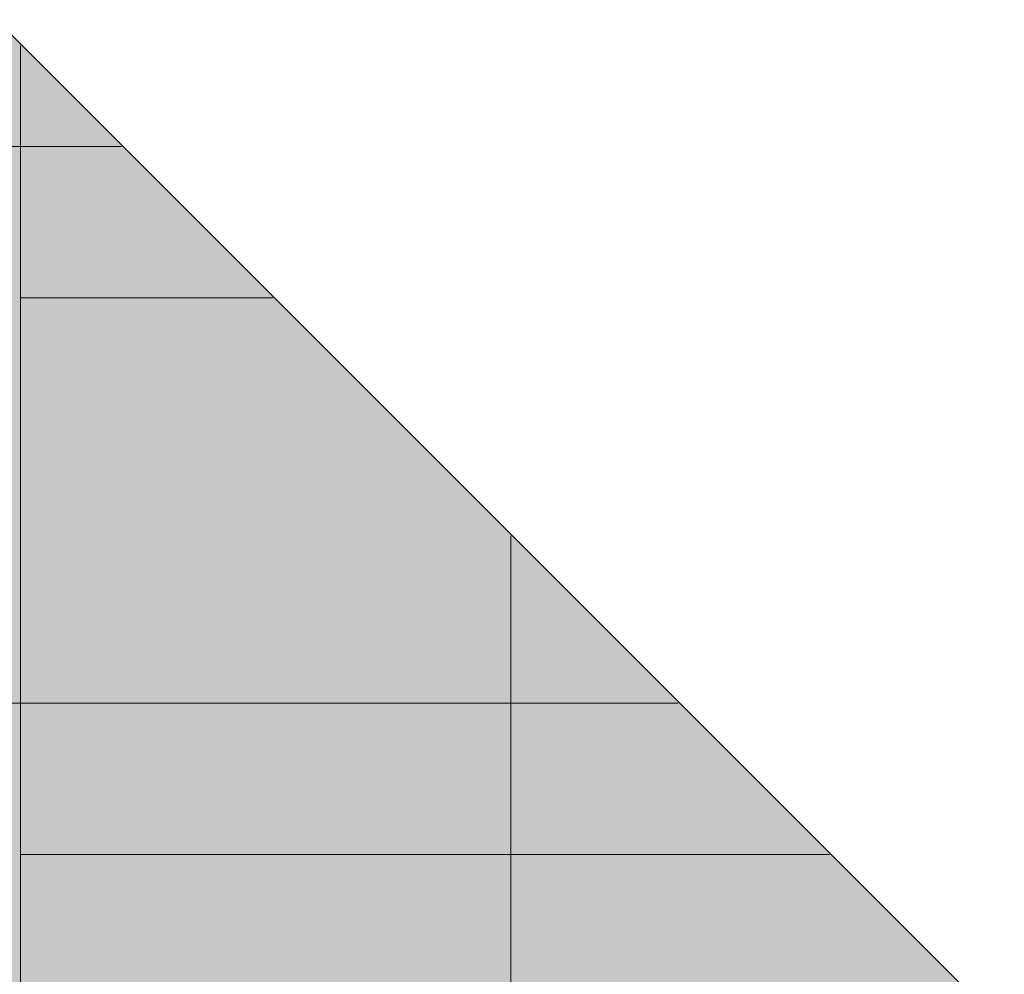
# Model space of a CAD drawing. Header units: millimetres. Extents: x 17 to 413, y 4 to 292.
# Tile 440 of 649: x 176.04 to 181.44, y 244.3 to 249.52. Entities that reach past the tile are written whole.
import ezdxf

# ---------------------------------------------------------------- set-up
doc = ezdxf.new("R2010")
doc.units = ezdxf.units.MM
for name, color, linetype in [('FILL-EPS', 7, 'Continuous'), ('LINE-C_2E8C94', 7, 'Continuous'), ('LINE-C_337880', 7, 'Continuous')]:
    doc.layers.add(name, color=color, linetype=linetype)

msp = doc.modelspace()

# ---------------------------------------------------------------- hatches: boundary and pattern name
at = {"layer": 'FILL-EPS', "true_color": 0xccffff}
h = msp.add_hatch(color=7, dxfattribs=at)
h.dxf.hatch_style = 1
h.paths.add_polyline_path([(153.585, 244.0143), (167.505, 257.9343), (181.435, 244.0043), (181.435, 242.7323), (153.585, 242.7323)])
h = msp.add_hatch(color=7, dxfattribs=at)
h.dxf.hatch_style = 1
h.paths.add_polyline_path([(153.585, 242.7323), (153.585, 244.0143), (167.505, 257.9343), (181.435, 244.0043), (181.435, 242.7323), (153.585, 242.7323)])

# ---------------------------------------------------------------- linework, layer by layer
at = {"layer": 'LINE-C_2E8C94', "lineweight": 5}
for points in [[(153.585, 244.0143), (153.585, 244.0143), (153.585, 244.0143), (153.585, 244.0143), (167.505, 257.9343), (181.435, 244.0043), (181.435, 244.0043), (181.435, 242.7323), (153.585, 242.7323), (153.585, 244.0143)], [(153.585, 242.7323), (153.585, 242.7323), (153.585, 244.0143), (153.585, 244.0143), (167.505, 257.9343), (181.435, 244.0043), (181.435, 244.0043), (181.435, 242.7323), (153.585, 242.7323), (153.585, 242.7323)]]:
    msp.add_lwpolyline(points, close=True, dxfattribs=at)
at = {"layer": 'LINE-C_337880', "lineweight": 5}
for p, q in [((176.0482, 248.8283), (176.0482, 249.3816)), ((176.0482, 248.8283), (176.0482, 249.3816)), ((172.5503, 248.8283), (176.0482, 248.8283)), ((172.5503, 248.8283), (176.0482, 248.8283)), ((176.0482, 248.0003), (176.0482, 248.8283)), ((176.0482, 248.8283), (176.6016, 248.8283)), ((176.0482, 248.0003), (176.0482, 248.8283)), ((176.0482, 248.8283), (176.6016, 248.8283)), ((176.0482, 245.7803), (176.0482, 248.0003)), ((176.0482, 248.0003), (177.4296, 248.0003)), ((176.0482, 245.7803), (176.0482, 248.0003)), ((176.0482, 248.0003), (177.4296, 248.0003)), ((178.7335, 245.7803), (178.7335, 246.6963)), ((178.7335, 245.7803), (178.7335, 246.6963)), ((172.5503, 245.7803), (176.0482, 245.7803)), ((172.5503, 245.7803), (176.0482, 245.7803)), ((176.0482, 244.9523), (176.0482, 245.7803)), ((176.0482, 245.7803), (178.7335, 245.7803)), ((176.0482, 244.9523), (176.0482, 245.7803)), ((176.0482, 245.7803), (178.7335, 245.7803)), ((178.7335, 244.9523), (178.7335, 245.7803)), ((178.7335, 245.7803), (179.6496, 245.7803)), ((178.7335, 244.9523), (178.7335, 245.7803)), ((178.7335, 245.7803), (179.6496, 245.7803)), ((176.0482, 242.7389), (176.0482, 244.9523)), ((176.0482, 244.9523), (178.7335, 244.9523)), ((176.0482, 242.7389), (176.0482, 244.9523)), ((176.0482, 244.9523), (178.7335, 244.9523)), ((178.7335, 242.7389), (178.7335, 244.9523)), ((178.7335, 244.9523), (180.4776, 244.9523)), ((178.7335, 242.7389), (178.7335, 244.9523)), ((178.7335, 244.9523), (180.4776, 244.9523))]:
    msp.add_line(p, q, dxfattribs=at)

doc.saveas('drawing.dxf')
